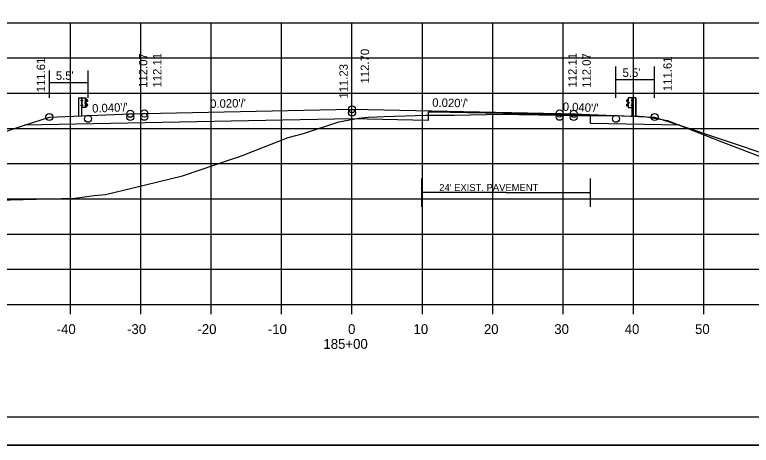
# Model space of a CAD drawing. Extents: x 1175611 to 1176402, y -433344 to -416213.
# Drawn here: x 1175733.1 to 1175837.7, y -426516.7 to -426455.6 of the extents above; entities that cross this region are included whole.
import ezdxf

# ---------------------------------------------------------------- set-up
doc = ezdxf.new("R2010")
doc.units = 0
for name, color, linetype in [('R_Alt Surface', 7, 'Continuous'), ('R_Axis', 7, 'Continuous'), ('R_Axis Annot', 7, 'Continuous'), ('R_Border', 7, 'Continuous'), ('R_Exist Surface', 7, 'Continuous'), ('R_Fin Surface', 7, 'Continuous'), ('R_Grid', 7, 'Continuous'), ('R_No Plot', 7, 'Continuous'), ('R_Proposed Road', 7, 'Continuous'), ('R_Xsect Elev', 7, 'Continuous'), ('R_Xsect Slope', 7, 'Continuous')]:
    doc.layers.add(name, color=color, linetype=linetype)

msp = doc.modelspace()

# ---------------------------------------------------------------- linework, layer by layer
at = {"layer": 'R_Alt Surface'}
for p, q in [((1175818.47, -426467.41), (1175818.47, -426462.96)), ((1175823.97, -426467.4), (1175823.97, -426462.96)), ((1175737.97, -426467.4), (1175737.97, -426463.53)), ((1175743.47, -426467.41), (1175743.47, -426463.53)), ((1175743.47, -426465.26), (1175737.97, -426465.26)), ((1175823.97, -426464.83), (1175818.47, -426464.83)), ((1175802.87, -426480.85), (1175790.87, -426480.85)), ((1175802.87, -426480.85), (1175814.87, -426480.85))]:
    msp.add_line(p, q, dxfattribs=at)
for points in [[(1175827.53, -426471.3), (1175814.86, -426471.05), (1175814.86, -426469.88), (1175792.41, -426469.43), (1175791.81, -426469.44), (1175791.81, -426470.61), (1175780.97, -426470.36), (1175734.46, -426471.29)], [(1175790.87, -426482.85), (1175790.87, -426478.85)], [(1175814.87, -426482.85), (1175814.87, -426478.85)]]:
    msp.add_lwpolyline(points, dxfattribs=at)
at = {"layer": 'R_Axis'}
for p, q in [((1175640.97, -426496.73), (1175920.97, -426496.73)), ((1175740.97, -426498.13), (1175740.97, -426496.73)), ((1175750.97, -426498.13), (1175750.97, -426496.73)), ((1175760.97, -426498.13), (1175760.97, -426496.73)), ((1175770.97, -426498.13), (1175770.97, -426496.73)), ((1175780.97, -426498.13), (1175780.97, -426496.73)), ((1175790.97, -426498.13), (1175790.97, -426496.73)), ((1175800.97, -426498.13), (1175800.97, -426496.73)), ((1175810.97, -426498.13), (1175810.97, -426496.73)), ((1175820.97, -426498.13), (1175820.97, -426496.73)), ((1175830.97, -426498.13), (1175830.97, -426496.73))]:
    msp.add_line(p, q, dxfattribs=at)
at = {"layer": 'R_Border'}
msp.add_line((1175939.15, -426512.73), (1175622.97, -426512.73), dxfattribs=at)
at = {"layer": 'R_Exist Surface'}
msp.add_lwpolyline([(1175721.38, -426482.17), (1175741.6, -426481.64), (1175744.32, -426481.24), (1175745.95, -426481.11), (1175749.88, -426480.19), (1175756.9, -426478.47), (1175763.99, -426476.08), (1175764.87, -426475.79), (1175765.53, -426475.54), (1175771.9, -426473.03), (1175774.1, -426472.44), (1175779.09, -426470.81), (1175781.91, -426470.3), (1175782.79, -426470.2), (1175783.32, -426470.14), (1175784.49, -426470.1), (1175785.53, -426470.05), (1175791.47, -426469.88), (1175791.84, -426469.88), (1175794.04, -426469.87), (1175795.49, -426469.85), (1175802.46, -426469.74), (1175802.81, -426469.74), (1175802.87, -426469.74), (1175803.12, -426469.74), (1175804.68, -426469.77), (1175805.24, -426469.78), (1175807.52, -426469.81), (1175807.78, -426469.81), (1175810.07, -426469.85), (1175810.87, -426469.87), (1175813.16, -426469.91), (1175813.41, -426469.91), (1175814.23, -426469.9), (1175814.37, -426469.9), (1175819.64, -426469.96), (1175821.79, -426470), (1175822.43, -426470.03), (1175823.12, -426470.15), (1175825.78, -426470.61), (1175833.52, -426473.65), (1175839.95, -426476.12)], dxfattribs=at)
at = {"layer": 'R_Fin Surface'}
msp.add_lwpolyline([(1175705.54, -426480.93), (1175721.47, -426475.62), (1175734.45, -426471.3), (1175737.97, -426470.12), (1175749.47, -426469.66), (1175751.47, -426469.62), (1175780.97, -426469.03), (1175810.47, -426469.62), (1175812.47, -426469.66), (1175823.97, -426470.12), (1175827.49, -426471.3), (1175840.47, -426475.62), (1175852.83, -426479.74)], dxfattribs=at)
at = {"layer": 'R_Grid'}
for p, q in [((1175640.97, -426456.73), (1175920.97, -426456.73)), ((1175740.97, -426496.73), (1175740.97, -426456.73)), ((1175750.97, -426496.73), (1175750.97, -426456.73)), ((1175760.97, -426496.73), (1175760.97, -426456.73)), ((1175770.97, -426496.73), (1175770.97, -426456.73)), ((1175780.97, -426496.73), (1175780.97, -426456.73)), ((1175790.97, -426496.73), (1175790.97, -426456.73)), ((1175800.97, -426496.73), (1175800.97, -426456.73)), ((1175810.97, -426496.73), (1175810.97, -426456.73)), ((1175820.97, -426496.73), (1175820.97, -426456.73)), ((1175830.97, -426496.73), (1175830.97, -426456.73)), ((1175640.97, -426461.73), (1175920.97, -426461.73)), ((1175640.97, -426466.73), (1175920.97, -426466.73)), ((1175640.97, -426471.73), (1175920.97, -426471.73)), ((1175640.97, -426476.73), (1175920.97, -426476.73)), ((1175640.97, -426481.73), (1175920.97, -426481.73)), ((1175640.97, -426486.73), (1175920.97, -426486.73)), ((1175640.97, -426491.73), (1175920.97, -426491.73)), ((1175640.97, -426496.73), (1175920.97, -426496.73))]:
    msp.add_line(p, q, dxfattribs=at)
at = {"layer": 'R_No Plot'}
msp.add_line((1175610.57, -426516.71), (1175943.91, -426516.71), dxfattribs=at)
msp.add_lwpolyline([(1175610.57, -426303.38), (1175943.91, -426303.38), (1175943.91, -426516.72), (1175610.57, -426516.72)], close=True, dxfattribs=at)
for centre in [(1175780.97, -426469.03), (1175749.47, -426469.66), (1175751.47, -426469.62), (1175751.47, -426470.09), (1175780.97, -426469.5), (1175810.47, -426469.62), (1175810.47, -426470.09), (1175812.47, -426469.66), (1175737.97, -426470.12), (1175743.47, -426470.37), (1175749.47, -426470.13), (1175812.47, -426470.13), (1175818.47, -426470.37), (1175823.97, -426470.12)]:
    msp.add_circle(centre, 0.5, dxfattribs=at)
at = {"layer": 'R_Proposed Road'}
for p, q in [((1175742.1, -426467.41), (1175742.1, -426469.93)), ((1175742.13, -426467.41), (1175742.13, -426469.93)), ((1175742.62, -426467.41), (1175742.55, -426467.41)), ((1175742.59, -426469.93), (1175742.59, -426467.41)), ((1175742.62, -426467.41), (1175742.61, -426467.41)), ((1175743.12, -426468.78), (1175743.12, -426467.42)), ((1175820.26, -426468.78), (1175820.26, -426467.42)), ((1175820.76, -426467.41), (1175820.76, -426467.41)), ((1175820.76, -426467.41), (1175820.83, -426467.41)), ((1175820.79, -426469.93), (1175820.79, -426467.41)), ((1175821.25, -426467.41), (1175821.25, -426469.93)), ((1175821.28, -426467.41), (1175821.28, -426469.93)), ((1175742.54, -426468.4), (1175742.49, -426468.4)), ((1175742.49, -426468.51), (1175742.49, -426468.42)), ((1175742.54, -426468.43), (1175742.49, -426468.43)), ((1175742.54, -426468.5), (1175742.49, -426468.5)), ((1175742.54, -426468.53), (1175742.49, -426468.53)), ((1175742.55, -426467.71), (1175742.5, -426467.71)), ((1175742.5, -426467.82), (1175742.5, -426467.73)), ((1175742.55, -426467.74), (1175742.5, -426467.74)), ((1175742.55, -426467.81), (1175742.5, -426467.81)), ((1175742.55, -426467.84), (1175742.5, -426467.84)), ((1175742.54, -426468.5), (1175742.5, -426468.5)), ((1175742.55, -426467.81), (1175742.51, -426467.81)), ((1175742.54, -426468.53), (1175742.54, -426468.4)), ((1175742.55, -426467.84), (1175742.55, -426467.71)), ((1175742.68, -426467.78), (1175742.62, -426467.78)), ((1175742.68, -426468.47), (1175742.62, -426468.47)), ((1175742.63, -426467.72), (1175742.68, -426467.72)), ((1175742.63, -426467.84), (1175742.68, -426467.84)), ((1175742.68, -426468.4), (1175742.63, -426468.4)), ((1175742.68, -426468.53), (1175742.63, -426468.53)), ((1175742.68, -426467.72), (1175742.68, -426467.84)), ((1175742.68, -426468.53), (1175742.68, -426468.4)), ((1175743.05, -426468.14), (1175743.05, -426468.05)), ((1175743.11, -426468.03), (1175743.06, -426468.03)), ((1175743.11, -426468.07), (1175743.06, -426468.07)), ((1175743.11, -426468.13), (1175743.06, -426468.13)), ((1175743.11, -426468.13), (1175743.06, -426468.13)), ((1175743.11, -426468.16), (1175743.06, -426468.16)), ((1175743.11, -426468.16), (1175743.11, -426468.03)), ((1175743.26, -426467.63), (1175743.15, -426467.57)), ((1175743.25, -426467.64), (1175743.16, -426467.59)), ((1175743.16, -426468.16), (1175743.16, -426468.03)), ((1175743.18, -426468.16), (1175743.18, -426468.03)), ((1175743.36, -426468.33), (1175743.2, -426468.23)), ((1175743.21, -426467.96), (1175743.38, -426467.85)), ((1175743.37, -426468.31), (1175743.21, -426468.21)), ((1175743.22, -426467.98), (1175743.39, -426467.87)), ((1175743.38, -426467.75), (1175743.25, -426467.64)), ((1175743.39, -426467.73), (1175743.26, -426467.63)), ((1175743.26, -426468.56), (1175743.38, -426468.45)), ((1175743.27, -426468.58), (1175743.4, -426468.47)), ((1175819.98, -426467.73), (1175820.11, -426467.62)), ((1175820.11, -426468.58), (1175819.98, -426468.47)), ((1175820.16, -426467.98), (1175819.99, -426467.87)), ((1175820, -426467.74), (1175820.13, -426467.64)), ((1175820.17, -426467.96), (1175820, -426467.85)), ((1175820.12, -426468.56), (1175820, -426468.45)), ((1175820.01, -426468.31), (1175820.16, -426468.21)), ((1175820.02, -426468.33), (1175820.18, -426468.23)), ((1175820.11, -426467.62), (1175820.23, -426467.56)), ((1175820.13, -426467.64), (1175820.22, -426467.59)), ((1175820.2, -426468.16), (1175820.19, -426468.03)), ((1175820.22, -426468.16), (1175820.22, -426468.03)), ((1175820.27, -426468.16), (1175820.27, -426468.03)), ((1175820.27, -426468.03), (1175820.32, -426468.03)), ((1175820.27, -426468.06), (1175820.32, -426468.06)), ((1175820.27, -426468.13), (1175820.31, -426468.13)), ((1175820.27, -426468.13), (1175820.32, -426468.13)), ((1175820.27, -426468.16), (1175820.32, -426468.16)), ((1175820.33, -426468.14), (1175820.33, -426468.05)), ((1175820.75, -426467.72), (1175820.7, -426467.72)), ((1175820.7, -426467.72), (1175820.7, -426467.84)), ((1175820.7, -426467.78), (1175820.76, -426467.78)), ((1175820.75, -426467.84), (1175820.7, -426467.84)), ((1175820.7, -426468.53), (1175820.7, -426468.4)), ((1175820.7, -426468.4), (1175820.75, -426468.4)), ((1175820.7, -426468.46), (1175820.76, -426468.46)), ((1175820.7, -426468.53), (1175820.75, -426468.53)), ((1175820.83, -426467.84), (1175820.83, -426467.71)), ((1175820.83, -426467.71), (1175820.88, -426467.71)), ((1175820.83, -426467.74), (1175820.88, -426467.74)), ((1175820.83, -426467.81), (1175820.87, -426467.81)), ((1175820.83, -426467.81), (1175820.88, -426467.81)), ((1175820.83, -426467.84), (1175820.88, -426467.84)), ((1175820.84, -426468.53), (1175820.84, -426468.4)), ((1175820.84, -426468.4), (1175820.89, -426468.4)), ((1175820.84, -426468.43), (1175820.89, -426468.43)), ((1175820.84, -426468.5), (1175820.88, -426468.5)), ((1175820.84, -426468.5), (1175820.89, -426468.5)), ((1175820.84, -426468.53), (1175820.89, -426468.53)), ((1175820.88, -426467.82), (1175820.88, -426467.73)), ((1175820.89, -426468.51), (1175820.89, -426468.42)), ((1175742.62, -426468.78), (1175742.59, -426468.78)), ((1175743.15, -426468.62), (1175743.26, -426468.56)), ((1175743.16, -426468.64), (1175743.27, -426468.58)), ((1175820.22, -426468.63), (1175820.11, -426468.58)), ((1175820.23, -426468.61), (1175820.12, -426468.56)), ((1175820.76, -426468.78), (1175820.79, -426468.78))]:
    msp.add_line(p, q, dxfattribs=at)
for points in [[(1175742.1, -426467.41), (1175742.55, -426467.41), (1175742.55, -426469.93)], [(1175821.28, -426467.41), (1175820.83, -426467.41), (1175820.83, -426469.93)]]:
    msp.add_lwpolyline(points, dxfattribs=at)
for points in [[(1175743.15, -426467.41), (1175743.14, -426468.78), (1175742.62, -426468.78), (1175742.62, -426467.41)], [(1175820.23, -426467.41), (1175820.23, -426468.78), (1175820.76, -426468.78), (1175820.76, -426467.41)], [(1175742.48, -426468.43), (1175742.48, -426468.5), (1175742.46, -426468.5), (1175742.46, -426468.43)], [(1175742.49, -426467.74), (1175742.49, -426467.81), (1175742.47, -426467.81), (1175742.47, -426467.74)], [(1175742.54, -426468.38), (1175742.54, -426468.55), (1175742.55, -426468.55), (1175742.55, -426468.38)], [(1175742.55, -426467.69), (1175742.55, -426467.86), (1175742.56, -426467.86), (1175742.56, -426467.69)], [(1175742.68, -426467.72), (1175742.68, -426467.84), (1175742.62, -426467.84), (1175742.62, -426467.72)], [(1175742.68, -426468.4), (1175742.68, -426468.53), (1175742.62, -426468.53), (1175742.62, -426468.4)], [(1175743.05, -426468.07), (1175743.05, -426468.13), (1175743.02, -426468.13), (1175743.02, -426468.07)], [(1175743.11, -426468.01), (1175743.11, -426468.18), (1175743.12, -426468.18), (1175743.12, -426468.01)], [(1175820.27, -426468.01), (1175820.27, -426468.18), (1175820.26, -426468.18), (1175820.26, -426468.01)], [(1175820.33, -426468.06), (1175820.33, -426468.13), (1175820.35, -426468.13), (1175820.35, -426468.06)], [(1175820.7, -426467.72), (1175820.7, -426467.84), (1175820.76, -426467.84), (1175820.76, -426467.72)], [(1175820.7, -426468.4), (1175820.7, -426468.53), (1175820.76, -426468.53), (1175820.76, -426468.4)], [(1175820.83, -426467.69), (1175820.83, -426467.86), (1175820.82, -426467.86), (1175820.82, -426467.69)], [(1175820.84, -426468.38), (1175820.84, -426468.55), (1175820.83, -426468.55), (1175820.83, -426468.38)], [(1175820.88, -426467.74), (1175820.88, -426467.8), (1175820.91, -426467.8), (1175820.91, -426467.74)], [(1175820.9, -426468.43), (1175820.9, -426468.49), (1175820.92, -426468.49), (1175820.92, -426468.43)]]:
    msp.add_lwpolyline(points, close=True, dxfattribs=at)
for centre, radius, start, end in [((1175742.51, -426468.42), 0.022, 134.5745, 222.2244), ((1175742.58, -426468.46), 0.0922, 159.7423, 200.2577), ((1175742.51, -426468.51), 0.025, 140.9334, 216.6234), ((1175742.52, -426467.73), 0.022, 134.5745, 222.2244), ((1175742.59, -426467.78), 0.0922, 159.7423, 200.2577), ((1175742.52, -426467.82), 0.025, 140.9334, 216.6234), ((1175743.07, -426468.05), 0.022, 134.5745, 222.2244), ((1175743.14, -426468.1), 0.0922, 159.7423, 200.2577), ((1175743.08, -426468.14), 0.025, 140.9334, 216.6234), ((1175743.25, -426468.03), 0.0865, 118.106, 175.0444), ((1175743.23, -426468.17), 0.0703, 171.7804, 246.8536), ((1175743.25, -426468.03), 0.0622, 118.106, 175.0444), ((1175743.18, -426468.1), 0.0453, 282.9554, 86.0697), ((1175743.23, -426468.17), 0.0462, 171.7804, 246.8536), ((1175743.31, -426468.4), 0.0854, 325.2184, 59.12), ((1175743.31, -426468.4), 0.109, 325.2184, 59.12), ((1175743.35, -426467.8), 0.062, 299.2499, 57.9783), ((1175743.35, -426467.8), 0.0856, 299.2499, 57.9783), ((1175820.03, -426467.8), 0.0856, 122.0217, 240.7501), ((1175820.07, -426468.4), 0.109, 120.88, 214.7816), ((1175820.03, -426467.8), 0.062, 122.0217, 240.7501), ((1175820.07, -426468.4), 0.0854, 120.88, 214.7816), ((1175820.13, -426468.03), 0.0622, 4.9556, 61.894), ((1175820.2, -426468.1), 0.0453, 93.9303, 257.0446), ((1175820.13, -426468.03), 0.0865, 4.9556, 61.894), ((1175820.15, -426468.17), 0.0462, 293.1464, 8.2196), ((1175820.15, -426468.17), 0.0703, 293.1464, 8.2196), ((1175820.3, -426468.05), 0.022, 317.7756, 45.4255), ((1175820.23, -426468.1), 0.0922, 339.7423, 20.2577), ((1175820.3, -426468.14), 0.025, 323.3766, 39.0666), ((1175820.86, -426467.73), 0.022, 317.7756, 45.4255), ((1175820.79, -426467.77), 0.0922, 339.7423, 20.2577), ((1175820.86, -426467.82), 0.025, 323.3766, 39.0666), ((1175820.87, -426468.42), 0.022, 317.7756, 45.4255), ((1175820.8, -426468.46), 0.0922, 339.7423, 20.2577), ((1175820.87, -426468.51), 0.025, 323.3766, 39.0666)]:
    msp.add_arc(centre, radius, start, end, dxfattribs=at)

# ---------------------------------------------------------------- texts
at = {"layer": 'R_Alt Surface'}
for s, height, p in [("5.5'", 1.2, (1175819.41, -426464.43)), ("5.5'", 1.2, (1175738.89, -426464.84)), ("24' EXIST. PAVEMENT", 1, (1175793.37, -426480.63))]:
    msp.add_text(s, height=height, dxfattribs=at).set_placement(p)
at = {"layer": 'R_Axis Annot'}
for s, p in [('-40', (1175739.01, -426500.93)), ('-30', (1175749.01, -426500.93)), ('-20', (1175759.01, -426500.93)), ('-10', (1175769.01, -426500.93)), ('0', (1175780.41, -426500.93)), ('10', (1175789.71, -426500.93)), ('20', (1175799.71, -426500.93)), ('30', (1175809.71, -426500.93)), ('40', (1175819.71, -426500.93)), ('50', (1175829.71, -426500.93)), ('185+00', (1175776.91, -426503.03))]:
    msp.add_text(s, height=1.4, dxfattribs=at).set_placement(p)
at = {"layer": 'R_Xsect Elev'}
for s, p in [('112.07', (1175751.9, -426465.98)), ('112.11', (1175753.9, -426465.94)), ('112.70', (1175783.4, -426465.35)), ('112.11', (1175812.9, -426465.94)), ('112.07', (1175814.9, -426465.98)), ('111.61', (1175737.37, -426466.61)), ('111.61', (1175826.4, -426466.44)), ('111.23', (1175780.37, -426467.51))]:
    msp.add_text(s, height=1.2, rotation=90, dxfattribs=at).set_placement(p)
at = {"layer": 'R_Xsect Slope'}
for s, rotation, p in [("0.020'/'", 1.1458, (1175760.83, -426468.84)), ("0.020'/'", 358.8542, (1175792.36, -426468.66)), ("0.040'/'", 2.2906, (1175744.07, -426469.51)), ("0.040'/'", 357.7094, (1175810.89, -426469.24))]:
    msp.add_text(s, height=1.2, rotation=rotation, dxfattribs=at).set_placement(p)

doc.saveas('drawing.dxf')
